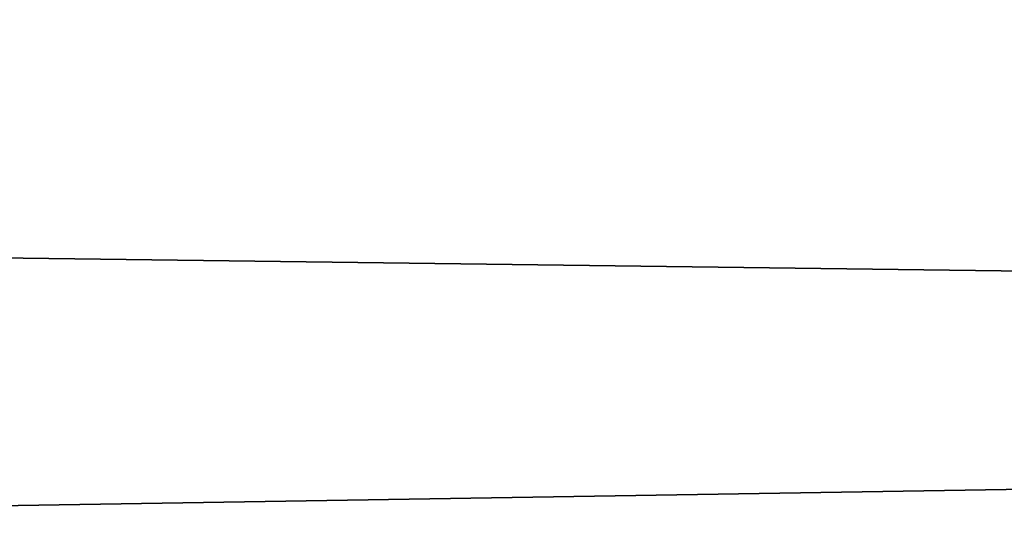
# Model space of a CAD drawing. Header units: millimetres. Extents: x -522 to 188, y -54 to 63.
# Tile 539 of 656: x -3.87659 to -3.87278, y -36.79808 to -36.79617. Entities that reach past the tile are written whole.
import ezdxf

# ---------------------------------------------------------------- set-up
doc = ezdxf.new("R2010")
doc.units = ezdxf.units.MM
doc.header["$LTSCALE"] = 65.185185
for name, color, linetype in [('1', 7, 'CONTINUOUS'), ('2', 7, 'CONTINUOUS'), ('8', 7, 'CONTINUOUS'), ('9', 7, 'CONTINUOUS')]:
    doc.layers.add(name, color=color, linetype=linetype)

msp = doc.modelspace()

# ---------------------------------------------------------------- linework, layer by layer
at = {"layer": '1', "color": 7, "linetype": 'CONTINUOUS'}
for points in [[(-4.178775, -36.8, -12.3100676), (-3.3646476, 23, -12.5570357), (-3.3647088, -36.8, -12.5570172), (-4.178775, -36.8, -12.3100676)], [(-4.178713, 23, -12.3100917), (-3.3646476, 23, -12.5570357), (-4.178775, -36.8, -12.3100676), (-4.178713, 23, -12.3100917)]]:
    msp.add_3dface(points, dxfattribs=at)
at = {"layer": '2', "color": 7, "linetype": 'CONTINUOUS'}
for points in [[(-3.3647088, -36.8, 12.5570172), (-4.178713, 23, 12.3100917), (-4.178775, -36.8, 12.3100676), (-3.3647088, -36.8, 12.5570172)], [(-3.3646476, 23, 12.5570357), (-4.178713, 23, 12.3100917), (-3.3647088, -36.8, 12.5570172), (-3.3646476, 23, 12.5570357)]]:
    msp.add_3dface(points, dxfattribs=at)
at = {"layer": '8', "color": 3, "linetype": 'CONTINUOUS'}
for points in [[(-3.5424354, -36.7927089, -10.4356782), (-3.998883, -36.8, -10.1399671), (-4.2173768, -36.7927089, -10.1816483), (-3.5424354, -36.7927089, -10.4356782)], [(-3.6503799, -36.8, -10.2705676), (-3.998883, -36.8, -10.1399671), (-3.5424354, -36.7927089, -10.4356782), (-3.6503799, -36.8, -10.2705676)]]:
    msp.add_3dface(points, dxfattribs=at)
at = {"layer": '9', "color": 3, "linetype": 'CONTINUOUS'}
for points in [[(-3.9988822, -36.8, 10.1399675), (-3.650379, -36.8, 10.2705679), (-4.2173768, -36.7927089, 10.1816483), (-3.9988822, -36.8, 10.1399675)], [(-4.2173768, -36.7927089, 10.1816483), (-3.650379, -36.8, 10.2705679), (-3.5424354, -36.7927089, 10.4356782), (-4.2173768, -36.7927089, 10.1816483)]]:
    msp.add_3dface(points, dxfattribs=at)

doc.saveas('drawing.dxf')
